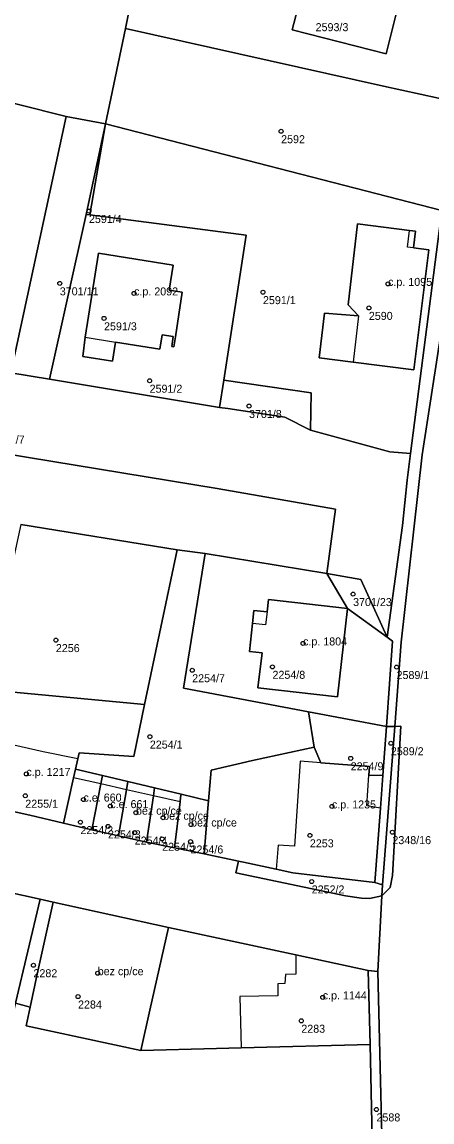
# Model space of a CAD drawing. Extents: x -878211 to -870363, y -1058464 to -1052522.
# Drawn here: x -874344.9 to -874293.7, y -1055285.1 to -1055147.6 of the extents above; entities that cross this region are included whole.
import ezdxf

# ---------------------------------------------------------------- set-up
doc = ezdxf.new("R2010")
doc.units = 0
for name, color, linetype in [('Definiční body', 7, 'Continuous'), ('Polygon budovy', 7, 'Continuous'), ('Polygon parcely', 7, 'Continuous')]:
    doc.layers.add(name, color=color, linetype=linetype)

msp = doc.modelspace()

# ---------------------------------------------------------------- linework, layer by layer
at = {"layer": 'Definiční body'}
for centre in [(-874312.54, -1055161.25994), (-874336.55, -1055171.22994), (-874340.19, -1055180.26994), (-874314.81, -1055181.36994), (-874299.18, -1055180.32994), (-874330.91, -1055181.51994), (-874301.58, -1055183.33994), (-874334.66, -1055184.63994), (-874328.97, -1055192.43994), (-874316.55, -1055195.59994), (-874303.55, -1055219.09994), (-874340.68, -1055224.84994), (-874309.8, -1055225.25994), (-874323.65, -1055228.61994), (-874313.62, -1055228.18994), (-874298.12, -1055228.21994), (-874328.94, -1055236.90994), (-874298.83, -1055237.73994), (-874303.85, -1055239.61994), (-874344.36, -1055241.56994), (-874344.5, -1055244.29994), (-874337.23, -1055244.76994), (-874333.88, -1055245.58994), (-874306.19, -1055245.62994), (-874330.67, -1055246.40994), (-874327.28, -1055247.03994), (-874337.61, -1055247.59994), (-874334.17, -1055248.12994), (-874323.79, -1055247.88994), (-874330.83, -1055248.89994), (-874327.4, -1055249.67994), (-874323.86, -1055250.01994), (-874308.95, -1055249.24994), (-874298.64, -1055248.84994), (-874308.72, -1055255.00994), (-874343.48, -1055265.47994), (-874335.45, -1055266.46994), (-874337.91, -1055269.38994), (-874307.34, -1055269.48994), (-874310.02, -1055272.41994), (-874300.63, -1055283.49994)]:
    msp.add_circle(centre, 0.25, dxfattribs=at)
at = {"layer": 'Polygon budovy'}
for points in [[(-874299.43, -1055151.58), (-874297.24, -1055142.87), (-874308.92, -1055139.94), (-874311.15, -1055148.6)], [(-874302.98, -1055172.82), (-874304.18, -1055182.96), (-874302.87, -1055184.32), (-874303.52, -1055190.1), (-874295.97, -1055191.08), (-874294.1, -1055176.06), (-874296.01, -1055175.84), (-874296.77, -1055175.74), (-874296.52, -1055173.64)], [(-874335.34, -1055176.51), (-874337.04, -1055186.99), (-874333.22, -1055187.6), (-874327.68, -1055188.48), (-874327.39, -1055186.68), (-874326.02, -1055186.9), (-874326.21, -1055188.16), (-874325.93, -1055188.2), (-874325.74, -1055186.94), (-874324.92, -1055181.37), (-874326.52, -1055181.12), (-874326.03, -1055178)], [(-874314.12, -1055219.75), (-874314.3, -1055221.31), (-874314.5, -1055222.95), (-874316.12, -1055222.75), (-874316.5, -1055226.25), (-874314.92, -1055226.44), (-874315.44, -1055230.81), (-874305.48, -1055231.94), (-874304.23, -1055220.88)], [(-874352.53, -1055244.85), (-874343.92, -1055246.73), (-874339.71, -1055247.71), (-874338.46, -1055242.05), (-874338.22, -1055240.98), (-874337.94, -1055239.7), (-874342.28, -1055238.8), (-874346.84, -1055237.77), (-874347.1, -1055238.91), (-874351.07, -1055238.03)], [(-874311.08, -1055253.92), (-874300.84, -1055255.15), (-874300.13, -1055245.83), (-874301.84, -1055245.55), (-874301.57, -1055241.72), (-874301.49, -1055240.64), (-874307.6, -1055240.18), (-874310.15, -1055239.99), (-874310.88, -1055250.61), (-874312.91, -1055250.47), (-874313.14, -1055253.47)], [(-874338.46, -1055242.05), (-874339.71, -1055247.71), (-874336.17, -1055248.54), (-874335.05, -1055242.82)], [(-874335.05, -1055242.82), (-874336.17, -1055248.54), (-874332.84, -1055249.31), (-874331.85, -1055243.55)], [(-874329.37, -1055250.08), (-874328.5, -1055244.31), (-874331.85, -1055243.55), (-874332.84, -1055249.31)], [(-874328.5, -1055244.31), (-874329.37, -1055250.08), (-874325.85, -1055250.79), (-874325.17, -1055245.07)], [(-874325.85, -1055250.79), (-874322.17, -1055251.56), (-874321.69, -1055245.86), (-874321.61, -1055244.92), (-874325.02, -1055244.11), (-874325.09, -1055244.53), (-874325.17, -1055245.07)], [(-874344.4, -1055273.05), (-874330.07, -1055276.11), (-874328.93, -1055271.08), (-874326.6, -1055260.74), (-874341.03, -1055257.61), (-874343, -1055266.57), (-874343.91, -1055270.7)], [(-874317.7, -1055269.38), (-874317.52, -1055275.79), (-874301.41, -1055275.38), (-874301.65, -1055266.15), (-874310.69, -1055264.17), (-874310.69, -1055266.59), (-874312.01, -1055266.61), (-874312.09, -1055267.77), (-874312.96, -1055267.81), (-874312.95, -1055269.3)]]:
    msp.add_lwpolyline(points, close=True, dxfattribs=at)
at = {"layer": 'Polygon parcely'}
for points in [[(-874263.79, -1055016.81), (-874266.31, -1055034.06), (-874270.24, -1055064.27), (-874275.66, -1055087.03), (-874279.56, -1055105.36), (-874285.37, -1055132.62), (-874282.89, -1055133.24), (-874284.78, -1055142.37), (-874288.21, -1055158.34), (-874294.92, -1055201.7), (-874297.55, -1055225.12), (-874298.35, -1055235.62), (-874297.57, -1055235.61), (-874298.62, -1055254.24), (-874298.93, -1055255.74), (-874299.95, -1055256.81), (-874300.46, -1055266.25), (-874299.68, -1055298.66), (-874286.33, -1055344.71), (-874284.95, -1055348.14), (-874279.69, -1055359.44), (-874269.9, -1055393.17)], [(-874472.14, -1055142.8), (-874403.26, -1055149.29), (-874377.97, -1055151.3), (-874377.27, -1055151.71), (-874375.1, -1055152.64), (-874357.98, -1055154.76), (-874339.38, -1055159.41), (-874334.5, -1055160.32), (-874333.81, -1055157.17), (-874331.97, -1055148.42), (-874328.85, -1055132.79), (-874326.83, -1055124.52), (-874285.37, -1055132.62), (-874279.56, -1055105.36), (-874364.76, -1055096.34), (-874483.27, -1055095.09)], [(-874345.07, -1055210.39), (-874325.53, -1055213.58), (-874322.02, -1055214), (-874306.84, -1055216.54), (-874305.74, -1055208.5), (-874320.53, -1055205.9), (-874430.05, -1055187.89)], [(-874346.82, -1055256.28), (-874342.64, -1055257.23), (-874341.03, -1055257.61), (-874326.6, -1055260.74), (-874310.69, -1055264.17), (-874301.65, -1055266.15), (-874300.46, -1055266.25), (-874299.95, -1055256.81), (-874301.48, -1055257.14), (-874302.48, -1055257.11), (-874304.48, -1055256.82), (-874318.18, -1055253.92), (-874317.88, -1055252.45), (-874322.17, -1055251.56), (-874325.85, -1055250.79), (-874329.37, -1055250.08), (-874332.84, -1055249.31), (-874336.17, -1055248.54), (-874339.71, -1055247.71), (-874343.92, -1055246.73), (-874352.53, -1055244.85)]]:
    msp.add_lwpolyline(points, dxfattribs=at)
for points in [[(-874287.11, -1055141.55), (-874328.85, -1055132.79), (-874331.97, -1055148.42), (-874299.75, -1055155.63), (-874290.6, -1055157.63)], [(-874299.37, -1055235.64), (-874298.35, -1055235.62), (-874297.55, -1055225.12), (-874294.92, -1055201.7), (-874288.21, -1055158.34), (-874284.78, -1055142.37), (-874282.89, -1055133.24), (-874285.37, -1055132.62), (-874287.11, -1055141.55), (-874290.6, -1055157.63), (-874292.46, -1055171.17), (-874296.38, -1055201.51), (-874296.81, -1055204.84), (-874297.36, -1055210.54), (-874299.31, -1055224.48), (-874298.63, -1055224.98)], [(-874311.15, -1055148.6), (-874299.43, -1055151.58), (-874297.24, -1055142.87), (-874308.92, -1055139.94)], [(-874311.15, -1055148.6), (-874308.92, -1055139.94), (-874297.24, -1055142.87), (-874299.43, -1055151.58)], [(-874290.6, -1055157.63), (-874299.75, -1055155.63), (-874331.97, -1055148.42), (-874333.81, -1055157.17), (-874334.5, -1055160.32), (-874292.46, -1055171.17)], [(-874339.38, -1055159.41), (-874357.98, -1055154.76), (-874358.47, -1055155.69), (-874354.94, -1055156.42), (-874356.83, -1055165.6), (-874360.22, -1055164.94), (-874364.67, -1055188.43), (-874346.32, -1055191.45)], [(-874341.49, -1055192.22), (-874336.88, -1055171.66), (-874334.5, -1055160.32), (-874339.38, -1055159.41), (-874346.32, -1055191.45)], [(-874334.5, -1055160.32), (-874336.88, -1055171.66), (-874336.43, -1055171.72)], [(-874292.46, -1055171.17), (-874334.5, -1055160.32), (-874336.43, -1055171.72), (-874316.91, -1055174.25), (-874319.7, -1055192.38), (-874308.79, -1055193.94), (-874308.89, -1055198.59), (-874298.97, -1055201.31), (-874296.38, -1055201.51)], [(-874320.22, -1055195.77), (-874319.7, -1055192.38), (-874316.91, -1055174.25), (-874336.43, -1055171.72), (-874336.88, -1055171.66), (-874341.49, -1055192.22)], [(-874296.52, -1055173.64), (-874302.98, -1055172.82), (-874304.18, -1055182.96), (-874302.87, -1055184.32), (-874307.11, -1055183.97), (-874307.77, -1055189.59), (-874303.52, -1055190.1), (-874295.97, -1055191.08), (-874294.1, -1055176.06), (-874296.01, -1055175.84), (-874295.74, -1055173.74)], [(-874296.52, -1055173.64), (-874295.74, -1055173.74), (-874296.01, -1055175.84), (-874294.1, -1055176.06), (-874295.97, -1055191.08), (-874303.52, -1055190.1), (-874307.77, -1055189.59), (-874307.11, -1055183.97), (-874302.87, -1055184.32), (-874304.18, -1055182.96), (-874302.98, -1055172.82)], [(-874326.21, -1055188.16), (-874325.93, -1055188.2), (-874325.74, -1055186.94), (-874324.92, -1055181.37), (-874326.52, -1055181.12), (-874326.03, -1055178), (-874335.34, -1055176.51), (-874337.04, -1055186.99), (-874337.33, -1055189.4), (-874333.6, -1055189.98), (-874333.22, -1055187.6), (-874327.68, -1055188.48), (-874327.39, -1055186.68), (-874326.02, -1055186.9)], [(-874326.21, -1055188.16), (-874326.02, -1055186.9), (-874327.39, -1055186.68), (-874327.68, -1055188.48), (-874333.22, -1055187.6), (-874333.6, -1055189.98), (-874337.33, -1055189.4), (-874337.04, -1055186.99), (-874335.34, -1055176.51), (-874326.03, -1055178), (-874326.52, -1055181.12), (-874324.92, -1055181.37), (-874325.74, -1055186.94), (-874325.93, -1055188.2)], [(-874296.81, -1055204.84), (-874296.38, -1055201.51), (-874298.97, -1055201.31), (-874308.89, -1055198.59), (-874312.08, -1055196.97), (-874319.21, -1055195.89), (-874320.22, -1055195.77), (-874341.49, -1055192.22), (-874346.32, -1055191.45), (-874364.67, -1055188.43), (-874382.85, -1055185.58), (-874393.55, -1055183.92), (-874401.82, -1055182.56), (-874424.59, -1055178.93), (-874427.57, -1055178.5), (-874440.43, -1055181.11), (-874440.92, -1055184.73), (-874430.05, -1055187.89), (-874320.53, -1055205.9), (-874305.74, -1055208.5), (-874306.84, -1055216.54), (-874302.57, -1055217.25), (-874299.31, -1055224.48), (-874297.36, -1055210.54)], [(-874312.08, -1055196.97), (-874308.89, -1055198.59), (-874308.79, -1055193.94), (-874319.7, -1055192.38), (-874320.22, -1055195.77), (-874319.21, -1055195.89)], [(-874345.07, -1055210.39), (-874349.55, -1055231.01), (-874329.59, -1055232.91), (-874325.53, -1055213.58)], [(-874338.22, -1055240.98), (-874334.85, -1055241.78), (-874331.67, -1055242.53), (-874328.35, -1055243.32), (-874325.02, -1055244.11), (-874321.61, -1055244.92), (-874321.29, -1055241.1), (-874316.12, -1055239.89), (-874308.4, -1055238.21), (-874309.13, -1055233.8), (-874324.75, -1055230.83), (-874322.02, -1055214), (-874325.53, -1055213.58), (-874329.59, -1055232.91), (-874330.95, -1055239.38), (-874337.77, -1055238.94), (-874337.94, -1055239.7)], [(-874298.63, -1055224.98), (-874299.31, -1055224.48), (-874304.23, -1055220.88), (-874306.84, -1055216.54), (-874322.02, -1055214), (-874324.75, -1055230.83), (-874309.13, -1055233.8), (-874299.37, -1055235.64)], [(-874306.84, -1055216.54), (-874304.23, -1055220.88), (-874299.31, -1055224.48), (-874302.57, -1055217.25)], [(-874304.23, -1055220.88), (-874314.12, -1055219.75), (-874314.3, -1055221.31), (-874315.95, -1055221.14), (-874316.12, -1055222.75), (-874316.5, -1055226.25), (-874314.92, -1055226.44), (-874315.44, -1055230.81), (-874305.48, -1055231.94)], [(-874304.23, -1055220.88), (-874305.48, -1055231.94), (-874315.44, -1055230.81), (-874314.92, -1055226.44), (-874316.5, -1055226.25), (-874316.12, -1055222.75), (-874315.95, -1055221.14), (-874314.3, -1055221.31), (-874314.12, -1055219.75)], [(-874352.53, -1055244.85), (-874343.92, -1055246.73), (-874339.71, -1055247.71), (-874338.46, -1055242.05), (-874338.22, -1055240.98), (-874337.94, -1055239.7), (-874337.77, -1055238.94), (-874330.95, -1055239.38), (-874329.59, -1055232.91), (-874349.55, -1055231.01), (-874350.14, -1055233.74), (-874351.07, -1055238.03)], [(-874299.37, -1055235.64), (-874309.13, -1055233.8), (-874308.4, -1055238.21), (-874307.6, -1055240.18), (-874301.49, -1055240.64), (-874301.57, -1055241.72), (-874299.83, -1055241.78)], [(-874299.83, -1055241.78), (-874300.13, -1055245.83), (-874300.84, -1055255.15), (-874299.87, -1055255.41), (-874298.35, -1055235.62), (-874299.37, -1055235.64)], [(-874299.87, -1055255.41), (-874299.95, -1055256.81), (-874298.93, -1055255.74), (-874298.62, -1055254.24), (-874297.57, -1055235.61), (-874298.35, -1055235.62)], [(-874313.14, -1055253.47), (-874311.08, -1055253.92), (-874300.84, -1055255.15), (-874300.13, -1055245.83), (-874299.83, -1055241.78), (-874301.57, -1055241.72), (-874301.49, -1055240.64), (-874307.6, -1055240.18), (-874308.4, -1055238.21), (-874316.12, -1055239.89), (-874321.29, -1055241.1), (-874321.61, -1055244.92), (-874321.69, -1055245.86), (-874322.17, -1055251.56), (-874317.88, -1055252.45), (-874317.23, -1055252.59)], [(-874338.46, -1055242.05), (-874339.71, -1055247.71), (-874336.17, -1055248.54), (-874335.05, -1055242.82), (-874334.85, -1055241.78), (-874338.22, -1055240.98)], [(-874336.17, -1055248.54), (-874332.84, -1055249.31), (-874331.85, -1055243.55), (-874331.67, -1055242.53), (-874334.85, -1055241.78), (-874335.05, -1055242.82)], [(-874332.84, -1055249.31), (-874329.37, -1055250.08), (-874328.5, -1055244.31), (-874328.35, -1055243.32), (-874331.67, -1055242.53), (-874331.85, -1055243.55)], [(-874329.37, -1055250.08), (-874325.85, -1055250.79), (-874325.17, -1055245.07), (-874325.09, -1055244.53), (-874325.02, -1055244.11), (-874328.35, -1055243.32), (-874328.5, -1055244.31)], [(-874325.85, -1055250.79), (-874322.17, -1055251.56), (-874321.69, -1055245.86), (-874321.61, -1055244.92), (-874325.02, -1055244.11), (-874325.09, -1055244.53), (-874325.17, -1055245.07)], [(-874299.87, -1055255.41), (-874300.84, -1055255.15), (-874311.08, -1055253.92), (-874313.14, -1055253.47), (-874317.23, -1055252.59), (-874317.88, -1055252.45), (-874318.18, -1055253.92), (-874304.48, -1055256.82), (-874302.48, -1055257.11), (-874301.48, -1055257.14), (-874299.95, -1055256.81)], [(-874355.62, -1055254.29), (-874355.65, -1055254.42), (-874357.38, -1055262.4), (-874357.58, -1055263.3), (-874358.89, -1055269.77), (-874346.25, -1055272.57), (-874345.72, -1055270.23), (-874342.64, -1055257.23), (-874346.82, -1055256.28)], [(-874342.64, -1055257.23), (-874345.72, -1055270.23), (-874343.91, -1055270.7), (-874343, -1055266.57), (-874341.03, -1055257.61)], [(-874330.07, -1055276.11), (-874328.93, -1055271.08), (-874326.6, -1055260.74), (-874341.03, -1055257.61), (-874343, -1055266.57), (-874343.91, -1055270.7), (-874344.4, -1055273.05)], [(-874301.65, -1055266.15), (-874310.69, -1055264.17), (-874326.6, -1055260.74), (-874328.93, -1055271.08), (-874330.07, -1055276.11), (-874320.61, -1055275.87), (-874317.52, -1055275.79), (-874301.41, -1055275.38)], [(-874301.65, -1055266.15), (-874301.41, -1055275.38), (-874300.92, -1055298.97), (-874299.4, -1055304.34), (-874296.41, -1055315.17), (-874294.4, -1055322.2), (-874292.55, -1055328.81), (-874287.7, -1055345.81), (-874289.39, -1055347.72), (-874284.95, -1055348.14), (-874286.33, -1055344.71), (-874299.68, -1055298.66), (-874300.46, -1055266.25)], [(-874300.92, -1055298.97), (-874301.41, -1055275.38), (-874317.52, -1055275.79), (-874320.61, -1055275.87), (-874330.07, -1055276.11), (-874344.4, -1055273.05), (-874343.91, -1055270.7), (-874345.72, -1055270.23), (-874346.25, -1055272.57), (-874349.23, -1055285.88), (-874336.88, -1055289.5), (-874330.97, -1055291.33), (-874328.75, -1055292.01), (-874313.06, -1055296.85), (-874308.9, -1055297.82)]]:
    msp.add_lwpolyline(points, close=True, dxfattribs=at)

# ---------------------------------------------------------------- texts
at = {"layer": 'Definiční body'}
for s, p in [('2593/3', (-874308.23, -1055148.749)), ('2592', (-874312.54, -1055162.749)), ('2591/4', (-874336.55, -1055172.719)), ('c.p. 1095', (-874299.18, -1055180.58)), ('3701/11', (-874340.19, -1055181.759)), ('c.p. 2092', (-874330.91, -1055181.77)), ('2591/1', (-874314.81, -1055182.859)), ('2590', (-874301.58, -1055184.829)), ('2591/3', (-874334.66, -1055186.129)), ('2591/2', (-874328.97, -1055193.929)), ('3701/8', (-874316.55, -1055197.089)), ('3701/7', (-874348.67, -1055200.279)), ('3701/23', (-874303.55, -1055220.589)), ('c.p. 1804', (-874309.8, -1055225.51)), ('2256', (-874340.68, -1055226.339)), ('2254/7', (-874323.65, -1055230.109)), ('2254/8', (-874313.62, -1055229.679)), ('2589/1', (-874298.12, -1055229.709)), ('2254/1', (-874328.94, -1055238.399)), ('2589/2', (-874298.83, -1055239.229)), ('2254/9', (-874303.85, -1055241.109)), ('c.p. 1217', (-874344.36, -1055241.82)), ('c.e. 660', (-874337.23, -1055245.02)), ('2255/1', (-874344.5, -1055245.789)), ('c.e. 661', (-874333.88, -1055245.84)), ('bez cp/ce', (-874330.67, -1055246.659)), ('c.p. 1235', (-874306.19, -1055245.879)), ('bez cp/ce', (-874327.28, -1055247.29)), ('bez cp/ce', (-874323.79, -1055248.139)), ('2254/2', (-874337.61, -1055249.089)), ('2254/3', (-874334.17, -1055249.619)), ('2254/4', (-874330.83, -1055250.389)), ('2253', (-874308.95, -1055250.739)), ('2348/16', (-874298.64, -1055250.339)), ('2254/5', (-874327.4, -1055251.169)), ('2254/6', (-874323.86, -1055251.509)), ('2252/2', (-874308.72, -1055256.499)), ('2282', (-874343.48, -1055266.969)), ('bez cp/ce', (-874335.45, -1055266.72)), ('c.p. 1144', (-874307.34, -1055269.74)), ('2284', (-874337.91, -1055270.879)), ('2283', (-874310.02, -1055273.909)), ('2588', (-874300.63, -1055284.989))]:
    msp.add_text(s, height=0.999996, dxfattribs=at).set_placement(p)

doc.saveas('drawing.dxf')
